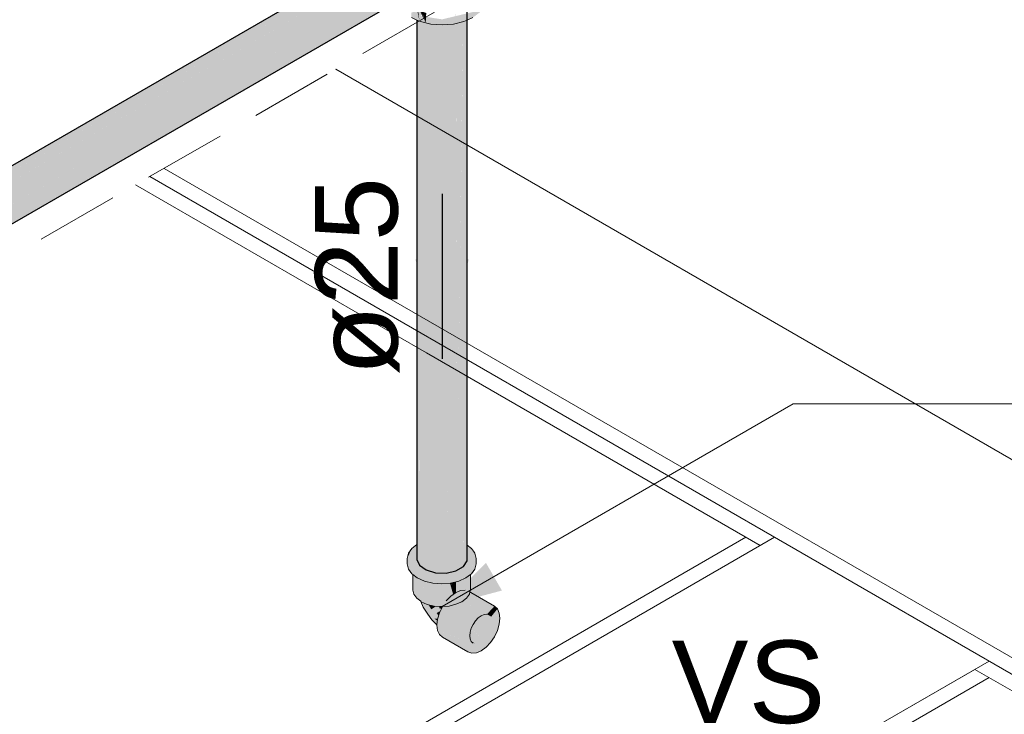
# Model space of a CAD drawing. Header units: millimetres. Extents: x 2 to 902, y -447 to 199.
# Tile 434 of 656: x 104.29 to 106.67, y 88.88 to 90.57. Entities that reach past the tile are written whole.
import ezdxf

# ---------------------------------------------------------------- set-up
doc = ezdxf.new("R2010")
doc.units = ezdxf.units.MM
doc.header["$MEASUREMENT"] = 0
doc.linetypes.add('JIS_02_2.0', pattern=[0.3, 0.2, -0.1])
doc.linetypes.add('NULL', pattern=[0])
for name, color, linetype, lineweight in [('AF-Condutos', 4, 'Continuous', 25), ('AF-Conexões', 9, 'Continuous', 18), ('AF-Peça de utilização', 9, 'Continuous', 18), ('AF-Sentido conduto', 9, 'Continuous', 30), ('AF-Textos conduto', 7, 'Continuous', 9), ('Cotas', 1, 'Continuous', 0), ('DI-Área do detalhe', 7, 'JIS_02_2.0', 9), ('IFC-Laje-Contorno', 134, 'Continuous', 5), ('IFC-Parede padrão-Contorno', 44, 'Continuous', 5), ('IFC-Parede-Contorno', 42, 'Continuous', 5), ('IFC-Viga-Contorno', 66, 'Continuous', 5), ('Textos', 7, 'Continuous', 9)]:
    doc.layers.add(name, color=color, linetype=linetype, lineweight=lineweight)
doc.styles.add('Arial', font='arial.ttf')

msp = doc.modelspace()

# ---------------------------------------------------------------- hatches: boundary and pattern name
at = {"layer": 'AF-Condutos', "linetype": 'Continuous'}
for points in [[(105.127, 90.6932), (102.2403, 89.0262), (105.1293, 90.672), (105.1271, 90.6929), (105.1293, 90.672), (102.2582, 89.0137), (105.1294, 90.6714), (105.0146, 90.6051), (102.2582, 89.0137), (105.0541, 90.6012), (102.2738, 88.9943), (105.0974, 90.5969), (105.0566, 90.6009), (105.0552, 90.6011), (105.0566, 90.6009), (105.1321, 90.6455), (105.0566, 90.6009), (105.0974, 90.5969), (105.1322, 90.6446), (105.0974, 90.5969), (102.2844, 88.9714), (105.1346, 90.5932), (105.0995, 90.5967), (105.098, 90.5968), (105.0995, 90.5967), (105.135, 90.6182), (105.0995, 90.5967), (105.1346, 90.5932), (105.1375, 90.5949), (105.1618, 90.6087), (105.1467, 90.6152), (105.1618, 90.6087), (105.1704, 90.6136), (105.1722, 90.6146), (105.1704, 90.6136), (105.1619, 90.6087), (105.1351, 90.5932), (102.2881, 88.9489), (105.1359, 90.5931), (105.1625, 90.6084), (105.1359, 90.5931), (102.2881, 88.9489), (105.1589, 90.5908), (105.1781, 90.6018), (105.1709, 90.6132), (105.1781, 90.6018), (105.1821, 90.604), (105.1791, 90.6072), (105.1725, 90.6142), (105.1791, 90.6072), (105.1821, 90.604), (105.1828, 90.6046), (105.2417, 90.6541), (105.238, 90.6766), (105.1574, 90.6301), (105.152, 90.627), (105.1379, 90.6189), (105.1351, 90.6173), (105.238, 90.6766), (105.2274, 90.6996), (105.2118, 90.719), (105.1939, 90.7315), (105.1768, 90.7349), (105.1257, 90.7055), (102.2232, 89.0297)], [(105.1768, 90.7349), (102.243, 89.0427), (102.2445, 89.042)], [(105.1257, 90.7055), (105.1768, 90.7349), (105.1634, 90.7288), (105.1256, 90.7069), (102.243, 89.0427), (102.243, 89.0427)], [(105.127, 90.6932), (102.2446, 89.042), (102.2578, 89.0364)], [(102.2559, 89.0352), (102.2549, 89.0346), (102.2601, 89.0308), (102.2723, 89.0219), (105.1293, 90.672)], [(105.238, 90.636), (105.1829, 90.6045), (105.1821, 90.604), (105.1782, 90.6018), (105.1591, 90.5908), (105.1821, 90.604), (105.1589, 90.5908), (102.2844, 88.9307), (105.1596, 90.5907), (105.1785, 90.6016), (105.1823, 90.6038), (105.1831, 90.6043), (105.1823, 90.6038), (105.1785, 90.6016), (105.1596, 90.5907), (102.2844, 88.9307), (105.1662, 90.5901), (105.183, 90.5997), (105.1851, 90.6009), (105.1865, 90.6018)], [(102.304, 88.9374), (105.2274, 90.6253), (102.304, 88.942), (102.3035, 88.9417), (102.3037, 88.9399), (102.3034, 88.9371)], [(102.2708, 89.0209), (102.2699, 89.0204), (102.2743, 89.0158), (102.2847, 89.0006), (102.2873, 89.0021), (105.0541, 90.6012)], [(105.1722, 90.6146), (105.1346, 90.5932), (102.2881, 88.9489), (105.1351, 90.5932)], [(105.3628, 89.2995), (105.3627, 89.3118), (105.3627, 89.3939), (105.3628, 89.2995), (105.3634, 89.3911), (105.3624, 90.5949), (105.3624, 89.3955), (105.3624, 89.3123), (105.3624, 89.3955), (105.3624, 90.5949), (105.3474, 89.461), (105.3443, 90.5845), (105.3453, 89.4702), (105.3456, 89.4689), (105.3453, 89.4702), (105.3457, 89.3355), (105.3453, 89.4702), (105.3443, 90.5845), (105.3263, 89.5533), (105.3443, 89.4743), (105.3454, 89.336), (105.3443, 89.4743), (105.3263, 89.5533), (105.3231, 89.3671), (105.3443, 89.3374), (105.3231, 89.3671), (105.3224, 89.3299), (105.3443, 89.3134), (105.3454, 89.3126), (105.3443, 89.3134), (105.3224, 89.3299), (105.3206, 89.2254), (105.3443, 89.2307), (105.3624, 89.2411), (105.3624, 89.2998), (105.3624, 89.2411), (105.3715, 89.2548), (105.3715, 89.2929), (105.3715, 89.2996), (105.3715, 89.3555), (105.3715, 90.6086), (105.3634, 89.3911), (105.3628, 89.3117)], [(102.2989, 88.9798), (105.0974, 90.5969), (102.2886, 89.0027), (102.2851, 89.0008), (102.2847, 89.0005), (102.2865, 88.9979), (102.2876, 88.9955), (102.2947, 88.9809), (102.2877, 88.9961), (102.2947, 88.9809), (102.2958, 88.9785), (102.2928, 88.9887), (102.2958, 88.9785), (102.296, 88.9781), (102.296, 88.9781)], [(102.3022, 88.957), (105.1346, 90.5932), (102.2994, 88.98), (102.296, 88.978), (102.2972, 88.9738), (102.3017, 88.9587), (102.3019, 88.9569)], [(105.1589, 90.5908), (102.3019, 88.9568), (102.3035, 88.9418)], [(105.25, 89.2947), (105.2501, 89.2944), (105.2564, 89.2443), (105.2725, 89.2329), (105.2725, 89.3046), (105.2725, 89.3113), (105.2725, 90.5581), (105.2721, 90.5582), (105.2571, 89.2997), (105.2571, 89.2978), (105.2564, 89.2975), (105.2571, 89.2978), (105.2571, 89.2997), (105.2564, 89.2992), (105.2509, 89.295), (105.2564, 89.2992), (105.2571, 89.2997), (105.2564, 90.5623), (105.2563, 90.5624), (105.2508, 90.5878), (105.2499, 90.5873), (105.2498, 90.5872), (105.2499, 90.5652)], [(105.2508, 90.5878), (105.2563, 90.5624), (105.2529, 90.5885)], [(105.271, 90.5585), (105.2609, 90.586), (105.2576, 90.5868)], [(105.2609, 90.586), (105.2721, 90.5582), (105.2724, 90.5823)], [(105.25, 89.2944), (105.25, 89.2947), (105.2498, 90.5652), (105.2498, 89.2946)], [(105.2565, 90.5619), (105.2571, 89.2978), (105.2721, 90.5554), (105.2721, 90.5582), (105.271, 90.5585), (105.2706, 90.5585), (105.2583, 90.5615), (105.2565, 90.5623)], [(105.2725, 90.5563), (105.2725, 89.2329), (105.2947, 90.5528), (105.2947, 90.5546), (105.2935, 90.5547), (105.2837, 90.5554), (105.2725, 90.5581)], [(105.2947, 90.5546), (105.2725, 89.2329), (105.2951, 89.2262), (105.2951, 90.5545)], [(105.3201, 90.5527), (105.3201, 90.554), (105.311, 90.5533), (105.2951, 90.5545), (105.2951, 90.5521), (105.2951, 89.2262)], [(105.3201, 90.554), (105.2951, 89.2262), (105.3206, 89.2254), (105.3206, 90.5541)], [(105.3438, 90.5558), (105.3439, 90.5568), (105.3383, 90.5554), (105.3206, 90.5541), (105.3206, 90.5512), (105.3206, 89.2254)], [(105.3474, 89.461), (105.3619, 90.5611), (105.3444, 90.5569)], [(105.3712, 90.5633), (105.3712, 90.5648), (105.3637, 90.5615), (105.3624, 90.5612), (105.3624, 90.5609), (105.3634, 89.3911)], [(105.25, 89.2947), (105.2498, 89.2585), (105.2564, 89.2443)], [(105.2498, 89.2585), (105.25, 89.2944), (105.2498, 89.2946), (105.2498, 89.2943)]]:
    msp.add_hatch(color=151, dxfattribs=at).paths.add_polyline_path(points)
at = {"layer": 'AF-Conexões', "linetype": 'Continuous'}
msp.add_hatch(color=161, dxfattribs=at).paths.add_polyline_path([(105.4127, 90.6435), (105.3855, 90.5847), (105.3715, 90.5814), (105.311, 90.5669), (105.2583, 90.5751), (105.2617, 90.5771), (105.2669, 90.5801), (105.2632, 90.5804), (105.2669, 90.5801), (105.2684, 90.5809), (105.2715, 90.5827), (105.2646, 90.5835), (105.2636, 90.5813), (105.2634, 90.5808), (105.2636, 90.5813), (105.2646, 90.5835), (105.2599, 90.5816), (105.2597, 90.5808), (105.2599, 90.5816), (105.259, 90.5816), (105.2589, 90.5809), (105.252, 90.5815), (105.2589, 90.5809), (105.259, 90.5816), (105.2599, 90.5816), (105.2646, 90.5835), (105.2715, 90.5827), (105.2724, 90.5833), (105.2676, 90.5844), (105.2652, 90.5847), (105.2676, 90.5844), (105.2653, 90.585), (105.261, 90.586), (105.2653, 90.585), (105.2676, 90.5844), (105.2655, 90.5854), (105.2613, 90.5872), (105.2595, 90.5863), (105.2613, 90.5872), (105.2612, 90.5873), (105.2569, 90.5892), (105.2676, 90.5844), (105.2676, 90.593), (105.2676, 90.5975), (105.2676, 90.5992), (105.2646, 90.5963), (105.2629, 90.5947), (105.2602, 90.5923), (105.2589, 90.591), (105.2577, 90.59), (105.2589, 90.591), (105.2602, 90.5923), (105.2629, 90.5947), (105.2582, 90.5921), (105.2548, 90.5901), (105.2547, 90.59), (105.2561, 90.5895), (105.2547, 90.59), (105.2546, 90.59), (105.2559, 90.5894), (105.2568, 90.5891), (105.2564, 90.5887), (105.2568, 90.5891), (105.2559, 90.5894), (105.2546, 90.59), (105.2541, 90.5897), (105.2549, 90.5891), (105.2561, 90.5884), (105.2549, 90.5891), (105.2541, 90.5897), (105.2534, 90.5893), (105.2524, 90.5887), (105.2522, 90.5886), (105.253, 90.5885), (105.2522, 90.5886), (105.2516, 90.5882), (105.2511, 90.5879), (105.2519, 90.5882), (105.2553, 90.5877), (105.2519, 90.5882), (105.2511, 90.5879), (105.2501, 90.5876), (105.2505, 90.5876), (105.255, 90.5874), (105.2505, 90.5876), (105.2501, 90.5876), (105.2501, 90.5874), (105.2545, 90.587), (105.2501, 90.5874), (105.2498, 90.5876), (105.2499, 90.5873), (105.2498, 90.5872), (105.2509, 90.5837), (105.251, 90.5837), (105.2544, 90.5869), (105.251, 90.5837), (105.2509, 90.5837), (105.2513, 90.5822), (105.2594, 90.5864), (105.2513, 90.5822), (105.2503, 90.5817), (105.2498, 90.5815), (105.2503, 90.5817), (105.2513, 90.5822), (105.2509, 90.5836), (105.2498, 90.5872), (105.2498, 90.5827), (105.2498, 90.5872), (105.2499, 90.5873), (105.2498, 90.5876), (105.2472, 90.5867), (105.2466, 90.5865), (105.2454, 90.5854), (105.2476, 90.5859), (105.2454, 90.5854), (105.2466, 90.5865), (105.2446, 90.5859), (105.2441, 90.5858), (105.245, 90.5851), (105.2455, 90.5847), (105.2496, 90.5825), (105.2456, 90.5848), (105.246, 90.585), (105.2456, 90.5848), (105.2496, 90.5825), (105.2498, 90.5823), (105.2497, 90.5825), (105.2498, 90.5823), (105.2495, 90.5824), (105.2492, 90.5821), (105.2491, 90.582), (105.2498, 90.5818), (105.2491, 90.582), (105.2494, 90.5818), (105.2441, 90.5858), (105.2389, 90.5842), (105.2479, 90.582), (105.2474, 90.582), (105.2479, 90.582), (105.2389, 90.5842), (105.2383, 90.584), (105.2414, 90.5826), (105.2498, 90.5788), (105.2498, 90.5736), (105.2498, 90.5788), (105.2383, 90.584), (105.2365, 90.5834), (105.2365, 90.5711), (105.2498, 90.5652), (105.2583, 90.5615), (105.2837, 90.569), (105.2583, 90.5615), (105.2837, 90.5554), (105.311, 90.5533), (105.3383, 90.569), (105.3637, 90.5751), (105.3715, 90.5786), (105.3715, 90.5698), (105.3715, 90.5786), (105.3637, 90.5751), (105.3383, 90.569), (105.311, 90.5533), (105.3383, 90.5554), (105.3637, 90.5615), (105.3715, 90.565), (105.3855, 90.5711), (105.4022, 90.5973), (105.3855, 90.5711), (105.4022, 90.5837), (105.4127, 90.612), (105.4022, 90.5837), (105.4127, 90.5984), (105.4163, 90.6142), (105.4163, 90.6278)])
at = {"layer": 'AF-Peça de utilização', "linetype": 'Continuous'}
for points in [[(105.2377, 89.2851), (105.2281, 89.2645), (105.2265, 89.261), (105.2344, 89.2441), (105.2377, 89.237), (105.238, 89.243), (105.2377, 89.237), (105.2265, 89.261), (105.2265, 89.2474), (105.2293, 89.235), (105.2293, 89.2486), (105.2293, 89.235), (105.2377, 89.2234), (105.2402, 89.2215), (105.2509, 89.2135), (105.2402, 89.2324), (105.2509, 89.2135), (105.2681, 89.2058), (105.2882, 89.201), (105.3098, 89.1994), (105.3313, 89.201), (105.3098, 89.213), (105.2882, 89.2146), (105.2681, 89.2194), (105.2882, 89.2146), (105.3098, 89.213), (105.3313, 89.201), (105.3514, 89.2058), (105.3313, 89.2146), (105.3514, 89.2058), (105.3687, 89.2135), (105.3794, 89.2215), (105.3819, 89.2234), (105.3794, 89.2241), (105.3819, 89.2234), (105.3902, 89.235), (105.3931, 89.2474), (105.3931, 89.261), (105.3902, 89.2486), (105.3931, 89.261), (105.3819, 89.237), (105.3794, 89.2351), (105.3687, 89.2271), (105.3514, 89.2194), (105.2509, 89.2271), (105.2402, 89.2351), (105.2502, 89.2275), (105.2509, 89.2271), (105.2579, 89.2273), (105.2509, 89.2271), (105.3066, 89.2228), (105.3514, 89.2194), (105.3105, 89.2257), (105.3054, 89.2259), (105.2951, 89.2262), (105.2877, 89.2284), (105.2814, 89.2302), (105.2402, 89.2366), (105.2402, 89.2424), (105.2384, 89.2429), (105.2402, 89.2424), (105.2401, 89.2559), (105.2402, 89.2424), (105.2402, 89.2366), (105.2615, 89.2333), (105.2439, 89.2413), (105.2402, 89.2559), (105.2439, 89.2413), (105.2615, 89.2333), (105.2747, 89.2313), (105.26, 89.2365), (105.2589, 89.2369), (105.26, 89.2365), (105.25, 89.2489), (105.26, 89.2365), (105.2747, 89.2313), (105.2814, 89.2302), (105.279, 89.2309), (105.2733, 89.2326), (105.2725, 89.2329), (105.2564, 89.2443), (105.2527, 89.2523), (105.2402, 89.2565), (105.2387, 89.257), (105.2498, 89.2533), (105.2498, 89.2537), (105.2498, 89.2533), (105.3282, 89.2271), (105.3206, 89.2254), (105.3346, 89.225), (105.3206, 89.2254), (105.3105, 89.2257), (105.3172, 89.2247), (105.3514, 89.2194), (105.3421, 89.2248), (105.3514, 89.2194), (105.3622, 89.2242), (105.3687, 89.2271), (105.3715, 89.2292), (105.3794, 89.2351), (105.3819, 89.237), (105.3794, 89.2385), (105.3776, 89.2381), (105.3794, 89.2385), (105.3819, 89.237), (105.3828, 89.2392), (105.3807, 89.2387), (105.3828, 89.2392), (105.3819, 89.237), (105.3829, 89.2392), (105.3916, 89.258), (105.3906, 89.2574), (105.3794, 89.2406), (105.3773, 89.238), (105.3715, 89.2306), (105.3773, 89.238), (105.3715, 89.2367), (105.3773, 89.238), (105.3794, 89.2406), (105.3715, 89.2407), (105.3706, 89.2365), (105.3715, 89.2407), (105.3794, 89.2406), (105.3906, 89.2574), (105.3794, 89.2509), (105.3741, 89.2479), (105.3715, 89.2464), (105.3741, 89.2479), (105.3794, 89.2509), (105.3906, 89.2574), (105.3916, 89.258), (105.3931, 89.261), (105.3902, 89.2735), (105.3869, 89.2781), (105.3819, 89.2851), (105.3715, 89.2929), (105.3715, 89.2897), (105.3715, 89.2863), (105.3715, 89.2843), (105.3856, 89.2761), (105.3715, 89.2843), (105.3715, 89.2773), (105.3814, 89.2698), (105.3794, 89.2667), (105.3715, 89.2515), (105.3624, 89.2411), (105.3715, 89.2515), (105.3794, 89.2667), (105.3814, 89.2698), (105.3794, 89.2714), (105.3715, 89.2773), (105.3715, 89.2734), (105.3715, 89.2548), (105.3703, 89.2531), (105.3624, 89.2411), (105.3622, 89.2409), (105.3649, 89.2352), (105.3594, 89.234), (105.3649, 89.2352), (105.3622, 89.241), (105.3554, 89.2371), (105.3443, 89.2307), (105.3409, 89.2299), (105.3417, 89.2292), (105.3462, 89.2247), (105.3409, 89.2299), (105.3353, 89.2287), (105.2498, 89.2781), (105.2498, 89.2786), (105.2498, 89.2921), (105.2498, 89.2943)], [(105.2293, 89.2735), (105.2265, 89.261), (105.2377, 89.2851)], [(105.2418, 89.2203), (105.2402, 89.2215), (105.2402, 89.1843), (105.2426, 89.1739), (105.2495, 89.1642), (105.2495, 89.2145), (105.2444, 89.2184), (105.2426, 89.2197)], [(105.3793, 89.1852), (105.3777, 89.2203), (105.3774, 89.22), (105.3774, 89.22), (105.377, 89.2197), (105.3719, 89.2159), (105.3717, 89.2158), (105.3716, 89.2156), (105.3756, 89.1848), (105.3761, 89.1809), (105.3761, 89.1809), (105.377, 89.1804), (105.3769, 89.1807), (105.3763, 89.1849), (105.377, 89.1804), (105.377, 89.1849), (105.3781, 89.185), (105.3783, 89.1851), (105.3781, 89.185), (105.377, 89.1849), (105.377, 89.1807), (105.3783, 89.1803), (105.377, 89.1807), (105.377, 89.1804), (105.3761, 89.1809), (105.3759, 89.181), (105.3702, 89.1843), (105.3761, 89.1809), (105.3756, 89.1848), (105.3748, 89.191), (105.3716, 89.2156), (105.37, 89.2145), (105.37, 89.189), (105.37, 89.2141), (105.37, 89.2145), (105.3687, 89.2135), (105.3621, 89.2105), (105.3627, 89.209), (105.3623, 89.2087), (105.3687, 89.1884), (105.37, 89.1844), (105.3701, 89.1843), (105.3713, 89.1824), (105.3701, 89.1843), (105.37, 89.1842), (105.3701, 89.1843), (105.37, 89.1844), (105.3623, 89.2087), (105.3627, 89.209), (105.3621, 89.2105), (105.3617, 89.2104), (105.3608, 89.21), (105.3612, 89.2079), (105.3654, 89.187), (105.366, 89.184), (105.3686, 89.1841), (105.366, 89.184), (105.3665, 89.1839), (105.37, 89.1828), (105.3665, 89.1839), (105.366, 89.184), (105.3661, 89.1839), (105.3654, 89.187), (105.3643, 89.1928), (105.3608, 89.21), (105.359, 89.2092), (105.359, 89.1889), (105.359, 89.2076), (105.359, 89.2092), (105.3514, 89.2058), (105.3491, 89.2052), (105.3493, 89.2049), (105.3491, 89.2052), (105.3484, 89.2051), (105.3487, 89.2046), (105.3573, 89.1876), (105.359, 89.1843), (105.3573, 89.1876), (105.3487, 89.2046), (105.3484, 89.2051), (105.3483, 89.2051), (105.3485, 89.2045), (105.3483, 89.2051), (105.3466, 89.2047), (105.3468, 89.2038), (105.3519, 89.1837), (105.3569, 89.1874), (105.3585, 89.1841), (105.3569, 89.1874), (105.3519, 89.1837), (105.3522, 89.1825), (105.3555, 89.1828), (105.359, 89.1832), (105.3555, 89.1828), (105.3522, 89.1825), (105.3525, 89.1815), (105.3519, 89.1837), (105.3506, 89.1888), (105.3466, 89.2047), (105.3446, 89.2042), (105.3446, 89.1825), (105.3446, 89.1784), (105.3446, 89.1781), (105.3438, 89.1778), (105.3446, 89.1781), (105.3445, 89.1783), (105.3377, 89.1752), (105.3373, 89.1751), (105.3374, 89.1749), (105.3378, 89.1734), (105.3374, 89.1749), (105.3321, 89.1692), (105.3374, 89.1749), (105.336, 89.1796), (105.33, 89.2009), (105.3278, 89.2007), (105.3132, 89.1996), (105.3278, 89.1675), (105.3278, 89.1661), (105.3285, 89.1655), (105.3278, 89.1661), (105.3278, 89.1647), (105.3278, 89.1675), (105.3132, 89.1996), (105.313, 89.1996), (105.3271, 89.1664), (105.313, 89.1996), (105.312, 89.1995), (105.3098, 89.1994), (105.3233, 89.1609), (105.3098, 89.1994), (105.3098, 89.1457), (105.3211, 89.1577), (105.3235, 89.1602), (105.3211, 89.1577), (105.3098, 89.1457), (105.3129, 89.1457), (105.3098, 89.1457), (105.3098, 89.1442), (105.312, 89.1443), (105.3278, 89.1455), (105.3446, 89.1496), (105.359, 89.1559), (105.37, 89.1643), (105.377, 89.1739), (105.3783, 89.1796), (105.3784, 89.1802), (105.3794, 89.1843)], [(105.3794, 89.1843), (105.3794, 89.2215), (105.3777, 89.2203)], [(105.2515, 89.213), (105.2515, 89.2132), (105.2509, 89.2135), (105.2495, 89.2145), (105.2496, 89.214), (105.2592, 89.157), (105.2606, 89.1559), (105.2518, 89.2128), (105.2515, 89.2132)], [(105.2495, 89.1642), (105.2592, 89.157), (105.2495, 89.2145), (105.2495, 89.1799)], [(105.2517, 89.2131), (105.2515, 89.2132), (105.2518, 89.2128)], [(105.2606, 89.2092), (105.2517, 89.2131), (105.2606, 89.1559), (105.275, 89.1495), (105.2628, 89.2082)], [(105.2631, 89.207), (105.275, 89.1495), (105.275, 89.2028), (105.275, 89.2042), (105.2734, 89.2045), (105.2681, 89.2058), (105.2628, 89.2082)], [(105.275, 89.2042), (105.275, 89.1495), (105.2918, 89.1455), (105.2773, 89.2036)], [(105.2777, 89.2018), (105.2918, 89.1455), (105.2918, 89.2002), (105.2918, 89.2007), (105.2909, 89.2008), (105.2882, 89.201), (105.2773, 89.2036)], [(105.2918, 89.2007), (105.2918, 89.1455), (105.3098, 89.1442), (105.3098, 89.1994), (105.294, 89.2006)], [(105.3445, 89.1783), (105.3431, 89.1809), (105.332, 89.2011), (105.3319, 89.2011), (105.3313, 89.201), (105.33, 89.2009), (105.33, 89.2007), (105.3373, 89.1751), (105.3377, 89.1752)], [(105.3446, 89.1825), (105.3446, 89.202), (105.3446, 89.2042), (105.3325, 89.2013), (105.3319, 89.2011), (105.332, 89.2011), (105.3326, 89.2011), (105.332, 89.2011)], [(105.3446, 89.1781), (105.3446, 89.1825), (105.3319, 89.2011), (105.3431, 89.1809)], [(105.4255, 89.0783), (105.3895, 89.1083), (105.386, 89.101), (105.385, 89.099), (105.4197, 89.0698), (105.3848, 89.0992), (105.383, 89.0967), (105.3816, 89.0918), (105.3809, 89.0894), (105.413, 89.0627), (105.3788, 89.0824), (105.3785, 89.0792), (105.4057, 89.0574), (105.378, 89.0796), (105.3774, 89.0776), (105.3779, 89.0735), (105.3784, 89.0694), (105.3788, 89.0658), (105.3985, 89.0544), (105.3788, 89.0658), (105.3809, 89.0611), (105.3918, 89.0537), (105.3816, 89.0596), (105.3825, 89.0577), (105.386, 89.0555), (105.3816, 89.0596), (105.3788, 89.0658), (105.3779, 89.0736), (105.3788, 89.0824), (105.3816, 89.0918), (105.386, 89.101), (105.3918, 89.1095), (105.3985, 89.1166), (105.4057, 89.1218), (105.4041, 89.1362), (105.4055, 89.1239), (105.4057, 89.1218), (105.4057, 89.1242), (105.4057, 89.1352), (105.4057, 89.1218), (105.413, 89.1249), (105.4106, 89.1324), (105.4124, 89.1267), (105.413, 89.1249), (105.4135, 89.1275), (105.4141, 89.1304), (105.413, 89.1249), (105.4197, 89.1256), (105.4159, 89.1293), (105.4181, 89.1271), (105.419, 89.1275), (105.4181, 89.1271), (105.4197, 89.1256), (105.4206, 89.1266), (105.4378, 89.1452), (105.3778, 89.1774), (105.4284, 89.1481), (105.4202, 89.1269), (105.4207, 89.1282), (105.4284, 89.1481), (105.3795, 89.1714), (105.378, 89.1702), (105.3795, 89.1714), (105.3763, 89.173), (105.3767, 89.1727), (105.3795, 89.1714), (105.4284, 89.1481), (105.3805, 89.1722), (105.4284, 89.1481), (105.3833, 89.1742), (105.377, 89.1739), (105.3833, 89.1742), (105.379, 89.1767), (105.3778, 89.1774), (105.379, 89.1767), (105.4378, 89.1452), (105.3792, 89.177), (105.4378, 89.1452), (105.3802, 89.1785), (105.3778, 89.1777), (105.3802, 89.1785), (105.3783, 89.1796), (105.3665, 89.1839), (105.3555, 89.1828), (105.3752, 89.1715), (105.3555, 89.1828), (105.3438, 89.1778), (105.3715, 89.1663), (105.3723, 89.1659), (105.3777, 89.17), (105.4175, 89.1471), (105.3834, 89.1667), (105.3777, 89.17), (105.3723, 89.1659), (105.3771, 89.1639), (105.3723, 89.1659), (105.3715, 89.1663), (105.37, 89.1643), (105.3743, 89.1627), (105.3727, 89.162), (105.3743, 89.1627), (105.37, 89.1643), (105.3715, 89.1663), (105.3438, 89.1778), (105.3688, 89.1634), (105.3692, 89.1631), (105.3718, 89.1616), (105.4057, 89.142), (105.3718, 89.1616), (105.3693, 89.1605), (105.3718, 89.1616), (105.3688, 89.1634), (105.3667, 89.1618), (105.3689, 89.1603), (105.4005, 89.1382), (105.3689, 89.1603), (105.3657, 89.1589), (105.3689, 89.1603), (105.3667, 89.1618), (105.3688, 89.1634), (105.3438, 89.1778), (105.3321, 89.1692), (105.3568, 89.155), (105.3573, 89.1547), (105.3598, 89.1532), (105.3623, 89.1538), (105.359, 89.1559), (105.3623, 89.1538), (105.3598, 89.1532), (105.394, 89.1335), (105.3691, 89.1554), (105.3654, 89.1588), (105.3642, 89.1598), (105.3654, 89.1588), (105.3662, 89.158), (105.394, 89.1335), (105.3598, 89.1532), (105.3523, 89.1514), (105.3598, 89.1532), (105.3568, 89.155), (105.3321, 89.1692), (105.3505, 89.1522), (105.3321, 89.1692), (105.3211, 89.1577), (105.338, 89.148), (105.3446, 89.1496), (105.3554, 89.1476), (105.3515, 89.1512), (105.383, 89.1219), (105.3554, 89.1476), (105.3446, 89.1496), (105.348, 89.1471), (105.3446, 89.1496), (105.338, 89.148), (105.3393, 89.1472), (105.3405, 89.1465), (105.3342, 89.146), (105.3405, 89.1465), (105.338, 89.148), (105.3327, 89.1467), (105.3335, 89.146), (105.3327, 89.1467), (105.338, 89.148), (105.3211, 89.1577), (105.3184, 89.1448), (105.3278, 89.1455), (105.3184, 89.1448), (105.312, 89.1443), (105.3117, 89.1439), (105.3145, 89.1423), (105.3736, 89.1082), (105.3117, 89.1439), (105.3664, 89.0932), (105.3117, 89.1439), (105.3045, 89.1289), (105.3, 89.1137), (105.3619, 89.0779), (105.3, 89.1137), (105.2985, 89.1001), (105.3004, 89.0985), (105.2985, 89.1001), (105.2984, 89.0992), (105.3025, 89.0969), (105.2984, 89.0992), (105.3, 89.0865), (105.3286, 89.0756), (105.3603, 89.0634), (105.3619, 89.0508), (105.3664, 89.0408), (105.3619, 89.0508), (105.3603, 89.0634), (105.3, 89.0865), (105.3045, 89.0765), (105.3117, 89.0698), (105.3736, 89.0341), (105.383, 89.0312), (105.394, 89.0323), (105.4057, 89.0372), (105.4175, 89.0458), (105.4284, 89.0574), (105.4378, 89.0711), (105.445, 89.0861), (105.4496, 89.1014), (105.4511, 89.1159), (105.4496, 89.1285), (105.4327, 89.1135), (105.4097, 89.1235), (105.4092, 89.1233), (105.4336, 89.1058), (105.4031, 89.1199), (105.4029, 89.1198), (105.3985, 89.1166), (105.4327, 89.0969), (105.3985, 89.1166), (105.3965, 89.1145), (105.3918, 89.1095), (105.4299, 89.0875), (105.3918, 89.1095), (105.3904, 89.1075)], [(105.2592, 89.157), (105.2594, 89.1564), (105.2652, 89.1427), (105.276, 89.1261), (105.2858, 89.1121), (105.2972, 89.1011), (105.2985, 89.1005), (105.2987, 89.1016), (105.2996, 89.11), (105.2917, 89.1151), (105.3004, 89.1151), (105.3025, 89.1223), (105.2977, 89.1283), (105.2827, 89.1267), (105.2977, 89.1283), (105.3069, 89.1339), (105.3093, 89.139), (105.3047, 89.1398), (105.3041, 89.1446), (105.2962, 89.1452), (105.2848, 89.1373), (105.2746, 89.137), (105.2848, 89.1373), (105.2792, 89.1468), (105.2788, 89.1478), (105.2785, 89.1487), (105.2778, 89.1489), (105.2771, 89.149), (105.2778, 89.1483), (105.2771, 89.149), (105.275, 89.1495), (105.2727, 89.1501), (105.275, 89.1495), (105.2653, 89.1539), (105.2653, 89.1519), (105.2654, 89.1471), (105.2653, 89.1524), (105.2653, 89.1539), (105.2644, 89.1543), (105.2623, 89.1552), (105.262, 89.1553), (105.2626, 89.1544), (105.262, 89.1553), (105.2607, 89.1559), (105.2607, 89.1559), (105.2596, 89.1564), (105.2607, 89.1559), (105.2607, 89.1559), (105.2606, 89.1559)], [(105.2848, 89.1373), (105.2955, 89.1447), (105.2962, 89.1452), (105.2918, 89.1455), (105.2838, 89.1474), (105.2839, 89.1461), (105.2838, 89.1474), (105.2814, 89.148), (105.2785, 89.1487), (105.2792, 89.1468), (105.2794, 89.1465)], [(105.3047, 89.1398), (105.3105, 89.1441), (105.3106, 89.1442), (105.3106, 89.1442), (105.3098, 89.1442), (105.3095, 89.1442), (105.3095, 89.1441), (105.3095, 89.1442), (105.3041, 89.1446), (105.3042, 89.1437)], [(105.3084, 89.1391), (105.3093, 89.139), (105.3117, 89.1439), (105.312, 89.1443), (105.3119, 89.1443), (105.3106, 89.1442), (105.3047, 89.1398)], [(105.4201, 89.1256), (105.4299, 89.1197), (105.445, 89.1385), (105.4378, 89.1452), (105.4197, 89.1256), (105.4255, 89.1238)], [(105.2977, 89.1283), (105.3018, 89.1232), (105.3025, 89.1223), (105.304, 89.1274), (105.3045, 89.1289), (105.3038, 89.1274), (105.3045, 89.1289), (105.3069, 89.1339), (105.3058, 89.1332)], [(105.4057, 89.1219), (105.4022, 89.1203), (105.4336, 89.1058), (105.4092, 89.1233)], [(105.4087, 89.124), (105.4327, 89.1135), (105.4368, 89.1172), (105.4496, 89.1285), (105.4314, 89.1204), (105.4496, 89.1285), (105.445, 89.1385), (105.4307, 89.1208), (105.4299, 89.1197), (105.4206, 89.1253), (105.4197, 89.1256), (105.4152, 89.1251), (105.413, 89.1249)], [(105.299, 89.1104), (105.2996, 89.11), (105.3, 89.1137), (105.3001, 89.1151), (105.2917, 89.1151)], [(105.2972, 89.1011), (105.2983, 89.1003), (105.2985, 89.1005), (105.2982, 89.1007)], [(105.2985, 89.1002), (105.2985, 89.1005), (105.2983, 89.1003)], [(105.3001, 89.1151), (105.3, 89.1137), (105.3004, 89.1151)], [(105.3805, 89.0896), (105.3793, 89.087), (105.3788, 89.0824), (105.413, 89.0627)], [(105.3792, 89.0623), (105.3793, 89.0617), (105.3816, 89.0596), (105.3918, 89.0537)]]:
    msp.add_hatch(color=161, dxfattribs=at).paths.add_polyline_path(points)
at = {"layer": 'AF-Sentido conduto', "linetype": 'Continuous'}
msp.add_hatch(color=7, dxfattribs=at).paths.add_polyline_path([(105.311, 89.7442), (105.3757, 89.9856), (105.2463, 89.9856)])
at = {"layer": 'Cotas', "linetype": 'Continuous'}
msp.add_hatch(color=1, dxfattribs=at).paths.add_polyline_path([(105.311, 89.1442), (105.4559, 89.183), (105.4171, 89.2502)])

# ---------------------------------------------------------------- linework, layer by layer
at = {"layer": 'AF-Condutos'}
for p, q in [((105.1256, 90.7069), (102.243, 89.0427)), ((102.304, 88.9374), (105.2274, 90.6253)), ((105.3715, 89.3555), (105.3715, 90.6086)), ((105.2498, 90.5652), (105.2498, 89.2946)), ((105.3715, 89.2996), (105.3715, 89.3555)), ((105.2498, 89.2946), (105.2498, 89.2943)), ((105.2498, 89.2943), (105.2498, 89.2585)), ((105.3715, 89.2929), (105.3715, 89.2996)), ((105.3715, 89.2548), (105.3715, 89.2929)), ((105.2498, 89.2585), (105.2564, 89.2443)), ((105.2564, 89.2443), (105.2725, 89.2329)), ((105.3443, 89.2307), (105.3624, 89.2411)), ((105.3624, 89.2411), (105.3715, 89.2548)), ((105.2725, 89.2329), (105.2951, 89.2262)), ((105.2951, 89.2262), (105.3206, 89.2254)), ((105.3206, 89.2254), (105.3443, 89.2307))]:
    msp.add_line(p, q, dxfattribs=at)
at = {"layer": 'AF-Conexões'}
for p, q in [((105.2365, 90.5711), (105.2498, 90.5652)), ((105.2498, 90.5652), (105.2583, 90.5615)), ((105.2583, 90.5615), (105.2837, 90.5554)), ((105.2837, 90.5554), (105.311, 90.5533)), ((105.311, 90.5533), (105.3383, 90.5554)), ((105.3383, 90.5554), (105.3637, 90.5615)), ((105.3637, 90.5615), (105.3715, 90.565)), ((105.3715, 90.565), (105.3855, 90.5711))]:
    msp.add_line(p, q, dxfattribs=at)
at = {"layer": 'AF-Peça de utilização'}
for p, q in [((105.2498, 89.2943), (105.2377, 89.2851)), ((105.3819, 89.2851), (105.3715, 89.2929)), ((105.2293, 89.2735), (105.2265, 89.261)), ((105.2377, 89.2851), (105.2293, 89.2735)), ((105.3869, 89.2781), (105.3819, 89.2851)), ((105.3902, 89.2735), (105.3869, 89.2781)), ((105.3931, 89.261), (105.3902, 89.2735)), ((105.2265, 89.261), (105.2265, 89.2474)), ((105.2265, 89.2474), (105.2293, 89.235)), ((105.3902, 89.235), (105.3931, 89.2474)), ((105.3931, 89.2474), (105.3931, 89.261)), ((105.2293, 89.235), (105.2377, 89.2234)), ((105.2377, 89.2234), (105.2402, 89.2215)), ((105.2402, 89.2215), (105.2402, 89.1843)), ((105.2402, 89.2215), (105.2509, 89.2135)), ((105.3687, 89.2135), (105.3794, 89.2215)), ((105.3794, 89.2215), (105.3819, 89.2234)), ((105.3794, 89.1843), (105.3794, 89.2215)), ((105.3819, 89.2234), (105.3902, 89.235)), ((105.2509, 89.2135), (105.2681, 89.2058)), ((105.2681, 89.2058), (105.2882, 89.201)), ((105.2882, 89.201), (105.3098, 89.1994)), ((105.3098, 89.1994), (105.3313, 89.201)), ((105.3313, 89.201), (105.3514, 89.2058)), ((105.3514, 89.2058), (105.3687, 89.2135)), ((105.2402, 89.1843), (105.2426, 89.1739)), ((105.2426, 89.1739), (105.2495, 89.1642)), ((105.3321, 89.1692), (105.3211, 89.1577)), ((105.3438, 89.1778), (105.3321, 89.1692)), ((105.3555, 89.1828), (105.3438, 89.1778)), ((105.3665, 89.1839), (105.3555, 89.1828)), ((105.37, 89.1643), (105.377, 89.1739)), ((105.377, 89.1739), (105.3783, 89.1796)), ((105.3783, 89.1796), (105.3784, 89.1802)), ((105.3802, 89.1785), (105.3783, 89.1796)), ((105.3784, 89.1802), (105.3794, 89.1843)), ((105.4378, 89.1452), (105.3802, 89.1785)), ((105.2495, 89.1642), (105.2592, 89.157)), ((105.2592, 89.157), (105.2606, 89.1559)), ((105.2592, 89.157), (105.2594, 89.1564)), ((105.2594, 89.1564), (105.2652, 89.1427)), ((105.2606, 89.1559), (105.275, 89.1495)), ((105.275, 89.1495), (105.2918, 89.1455)), ((105.2918, 89.1455), (105.3098, 89.1442)), ((105.3098, 89.1442), (105.312, 89.1443)), ((105.312, 89.1443), (105.3117, 89.1439)), ((105.312, 89.1443), (105.3278, 89.1455)), ((105.3278, 89.1455), (105.3446, 89.1496)), ((105.3446, 89.1496), (105.359, 89.1559)), ((105.359, 89.1559), (105.37, 89.1643)), ((105.445, 89.1385), (105.4378, 89.1452)), ((105.2652, 89.1427), (105.276, 89.1261)), ((105.276, 89.1261), (105.2858, 89.1121)), ((105.3045, 89.1289), (105.3, 89.1137)), ((105.3117, 89.1439), (105.3045, 89.1289)), ((105.3985, 89.1166), (105.4057, 89.1218)), ((105.4057, 89.1218), (105.413, 89.1249)), ((105.413, 89.1249), (105.4197, 89.1256)), ((105.4197, 89.1256), (105.4255, 89.1238)), ((105.4496, 89.1285), (105.445, 89.1385)), ((105.4511, 89.1159), (105.4496, 89.1285)), ((105.2858, 89.1121), (105.2972, 89.1011)), ((105.2972, 89.1011), (105.2983, 89.1003)), ((105.2985, 89.1001), (105.2984, 89.0992)), ((105.2984, 89.0992), (105.3, 89.0865)), ((105.3, 89.1137), (105.2985, 89.1001)), ((105.3816, 89.0918), (105.386, 89.101)), ((105.386, 89.101), (105.3918, 89.1095)), ((105.3918, 89.1095), (105.3985, 89.1166)), ((105.445, 89.0861), (105.4496, 89.1014)), ((105.4496, 89.1014), (105.4511, 89.1159)), ((105.3, 89.0865), (105.3045, 89.0765)), ((105.3045, 89.0765), (105.3117, 89.0698)), ((105.3779, 89.0736), (105.3788, 89.0824)), ((105.3788, 89.0658), (105.3779, 89.0736)), ((105.3788, 89.0824), (105.3816, 89.0918)), ((105.4378, 89.0711), (105.445, 89.0861)), ((105.3117, 89.0698), (105.3736, 89.0341)), ((105.3816, 89.0596), (105.3788, 89.0658)), ((105.386, 89.0555), (105.3816, 89.0596)), ((105.4175, 89.0458), (105.4284, 89.0574)), ((105.4284, 89.0574), (105.4378, 89.0711)), ((105.3736, 89.0341), (105.383, 89.0312)), ((105.383, 89.0312), (105.394, 89.0323)), ((105.394, 89.0323), (105.4057, 89.0372)), ((105.4057, 89.0372), (105.4175, 89.0458))]:
    msp.add_line(p, q, dxfattribs=at)
at = {"layer": 'AF-Sentido conduto'}
msp.add_lwpolyline([(105.311, 90.1442), (105.311, 89.7442)], dxfattribs=at)
at = {"layer": 'Cotas'}
msp.add_lwpolyline([(105.311, 89.1442), (106.1618, 89.6354), (107.0228, 89.6354)], dxfattribs=at)
at = {"layer": 'DI-Área do detalhe'}
msp.add_lwpolyline([(107.5631, 91.8951), (114.7579, 87.7412), (103.4806, 81.2302), (96.2858, 85.3842), (107.5631, 91.8951)], dxfattribs=at)
at = {"layer": 'IFC-Laje-Contorno', "color": 7, "lineweight": 5}
msp.add_line((104.6027, 90.1859), (110.0888, 87.0186), dxfattribs=at)
at = {"layer": 'IFC-Parede padrão-Contorno', "color": 7, "lineweight": 5}
for p, q in [((104.6027, 90.1859), (111.7976, 86.032)), ((104.5681, 90.1659), (105.2729, 89.759)), ((105.2729, 89.759), (106.0817, 89.292)), ((100.6242, 86.1811), (106.0471, 89.312)), ((101.8585, 86.8538), (106.1164, 89.312)), ((104.3121, 87.6703), (106.636, 89.012)), ((101.1662, 85.854), (106.6014, 88.992)), ((106.6014, 88.992), (111.7629, 86.012)), ((105.5587, 88.3501), (106.636, 88.972))]:
    msp.add_line(p, q, dxfattribs=at)
at = {"layer": 'IFC-Parede-Contorno', "color": 7, "lineweight": 5}
msp.add_line((105.0531, 90.4459), (108.9855, 88.1756), dxfattribs=at)
at = {"layer": 'IFC-Viga-Contorno', "color": 7, "lineweight": 5}
for p, q in [((105.053, 90.4459), (112.2478, 86.2919)), ((104.6373, 90.2059), (111.8321, 86.0519))]:
    msp.add_line(p, q, dxfattribs=at)

# ---------------------------------------------------------------- texts
at = {"layer": 'AF-Textos conduto', "linetype": 'NULL', "insert": (105.2085, 89.9442), "char_height": 0.2, "width": 0.962805, "attachment_point": 8, "rotation": 90.0002, "line_spacing_factor": 0.6, "style": 'Arial'}
msp.add_mtext('ø25', dxfattribs=at)
at = {"layer": 'Textos', "linetype": 'NULL', "insert": (105.8669, 88.859), "char_height": 0.2, "width": 0.745732, "attachment_point": 7, "line_spacing_factor": 0.6, "style": 'Arial'}
msp.add_mtext('VS', dxfattribs=at)

doc.saveas('drawing.dxf')
